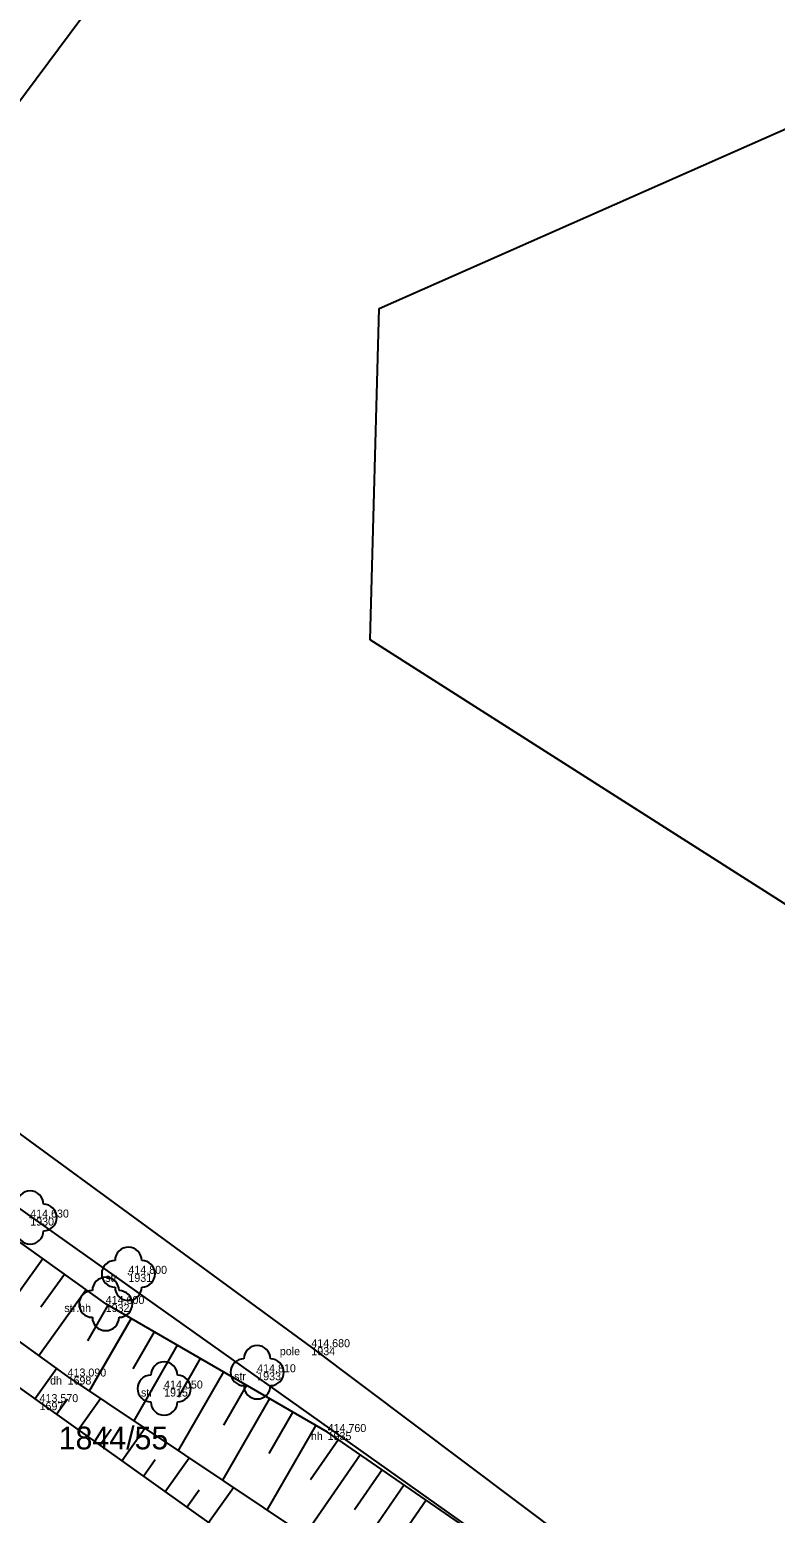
# Model space of a CAD drawing. Extents: x -747792 to -745414, y -1093712 to -1091463.
# Drawn here: x -746862.2 to -746834.2, y -1092325.5 to -1092269.9 of the extents above; entities that cross this region are included whole.
import ezdxf

# ---------------------------------------------------------------- set-up
doc = ezdxf.new("R2010")
doc.units = 0
for name, color, linetype in [('Hladina', 7, 'Continuous'), ('Koleje_dopravní prvky', 7, 'Continuous'), ('Nivelační značky_hrany', 7, 'Continuous'), ('Pracovní_bod JDTM STC_VC - výška', 7, 'Continuous'), ('Pracovní_bod PPBP', 7, 'Continuous'), ('Rozhraní ploch', 7, 'Continuous'), ('Stromy_porost', 7, 'Continuous'), ('Výškopis', 7, 'Continuous')]:
    doc.layers.add(name, color=color, linetype=linetype)

msp = doc.modelspace()

# ---------------------------------------------------------------- linework, layer by layer
at = {"layer": 'Hladina'}
for p, q in [((-746862.18, -1092314.42), (-746862.18, -1092314.42)), ((-746858.5, -1092316.53), (-746858.5, -1092316.53)), ((-746859.35, -1092317.66), (-746859.35, -1092317.66)), ((-746851.64, -1092319.28), (-746851.64, -1092319.28)), ((-746860.78, -1092320.38), (-746860.78, -1092320.38)), ((-746853.67, -1092320.22), (-746853.67, -1092320.22)), ((-746857.16, -1092320.83), (-746857.16, -1092320.83)), ((-746861.83, -1092321.34), (-746861.83, -1092321.34)), ((-746851.03, -1092322.46), (-746851.03, -1092322.46))]:
    msp.add_line(p, q, dxfattribs=at)
at = {"layer": 'Nivelační značky_hrany'}
msp.add_lwpolyline([(-746887.66, -1092302.09), (-746880.53, -1092307.62), (-746872.41, -1092313.76), (-746861.83, -1092321.34), (-746850.87, -1092329.15), (-746834.21, -1092340.08), (-746822.74, -1092347.51), (-746812.918, -1092354.047)], dxfattribs=at)
at = {"layer": 'Pracovní_bod JDTM STC_VC - výška'}
msp.add_lwpolyline([(-746838.2, -1092329.38), (-746851.64, -1092319.28), (-746869.05, -1092306.53), (-746874.05, -1092300.95)], dxfattribs=at)
for centre in [(-746862.18, -1092314.42), (-746858.5, -1092316.53), (-746859.35, -1092317.66), (-746853.67, -1092320.22), (-746857.16, -1092320.83)]:
    msp.add_circle(centre, 0.0005, dxfattribs=at)
for centre, start, end in [((-746862.18, -1092313.92), 0, 180), ((-746861.68, -1092314.42), 270, 90), ((-746862.18, -1092314.92), 180, 360), ((-746858.5, -1092316.03), 0, 180), ((-746859, -1092316.53), 90, 270), ((-746858, -1092316.53), 270, 90), ((-746859.35, -1092317.16), 0, 180), ((-746858.5, -1092317.03), 180, 360), ((-746859.85, -1092317.66), 90, 270), ((-746858.85, -1092317.66), 270, 90), ((-746859.35, -1092318.16), 180, 360), ((-746853.67, -1092319.72), 0, 180), ((-746857.16, -1092320.33), 0, 180), ((-746854.17, -1092320.22), 90, 270), ((-746853.17, -1092320.22), 270, 90), ((-746857.66, -1092320.83), 90, 270), ((-746856.66, -1092320.83), 270, 90), ((-746853.67, -1092320.72), 180, 360), ((-746857.16, -1092321.33), 180, 360)]:
    msp.add_arc(centre, 0.5, start, end, dxfattribs=at)
at = {"layer": 'Pracovní_bod PPBP'}
for points in [[(-746886.98, -1092300.01), (-746879.5, -1092306.35), (-746871.83, -1092312.38), (-746860.78, -1092320.38), (-746850.53, -1092327.24), (-746833.2, -1092338.57), (-746822.17, -1092345.53), (-746811.56, -1092352.38)], [(-746810.99, -1092351.49), (-746819.19, -1092344.86), (-746827.07, -1092338.73), (-746839.09, -1092330.7), (-746851.03, -1092322.46), (-746859.35, -1092317.66), (-746865.37, -1092313.34), (-746867.07, -1092310.73), (-746878.25, -1092302.71)], [(-746861.709, -1092315.967), (-746863.475, -1092318.429)], [(-746860.896, -1092316.55), (-746861.781, -1092317.783)], [(-746860.084, -1092317.133), (-746861.855, -1092319.602)], [(-746859.266, -1092317.708), (-746860.033, -1092319.037)], [(-746858.4, -1092318.208), (-746859.967, -1092320.924)], [(-746857.534, -1092318.708), (-746858.334, -1092320.095)], [(-746856.668, -1092319.207), (-746858.301, -1092322.039)], [(-746855.802, -1092319.707), (-746856.635, -1092321.152)], [(-746862.008, -1092321.213), (-746861.195, -1092320.079)], [(-746854.935, -1092320.207), (-746856.635, -1092323.154)], [(-746854.069, -1092320.707), (-746854.936, -1092322.209)], [(-746861.193, -1092321.794), (-746860.786, -1092321.221)], [(-746860.379, -1092322.374), (-746859.546, -1092321.206)], [(-746853.203, -1092321.206), (-746854.97, -1092324.269)], [(-746852.337, -1092321.706), (-746853.237, -1092323.266)], [(-746859.565, -1092322.954), (-746859.14, -1092322.358)], [(-746858.75, -1092323.535), (-746857.884, -1092322.318)], [(-746851.471, -1092322.206), (-746853.304, -1092325.384)], [(-746850.626, -1092322.739), (-746851.673, -1092324.257)], [(-746857.936, -1092324.115), (-746857.494, -1092323.495)], [(-746857.122, -1092324.695), (-746856.221, -1092323.431)], [(-746849.803, -1092323.307), (-746851.889, -1092326.33)], [(-746848.98, -1092323.875), (-746850.019, -1092325.381)], [(-746856.307, -1092325.276), (-746855.848, -1092324.632)], [(-746855.493, -1092325.856), (-746854.558, -1092324.544)], [(-746848.157, -1092324.443), (-746850.225, -1092327.44)], [(-746847.333, -1092325.011), (-746848.36, -1092326.499)]]:
    msp.add_lwpolyline(points, dxfattribs=at)
at = {"layer": 'Stromy_porost'}
for points in [[(-746849.1, -1092280.34), (-746820.26, -1092267.59)], [(-746882.31, -1092299.06), (-746860.28, -1092269.48)], [(-746849.44, -1092292.76), (-746849.1, -1092280.34)], [(-746832.67, -1092303.43), (-746849.44, -1092292.76)], [(-746863.04, -1092313.75), (-746801.85, -1092357.16)]]:
    msp.add_lwpolyline(points, dxfattribs=at)

# ---------------------------------------------------------------- texts
at = {"layer": 'Koleje_dopravní prvky'}
msp.add_text('1844/55', height=0.85, dxfattribs=at).set_placement((-746861.112, -1092323.11))
at = {"layer": 'Rozhraní ploch'}
for s, p in [('1930', (-746862.18, -1092314.72)), (' str', (-746859.478, -1092316.83)), ('1931', (-746858.5, -1092316.83)), (' str.hh', (-746861.013, -1092317.96)), ('1932', (-746859.35, -1092317.96)), (' pole', (-746852.934, -1092319.58)), ('1934', (-746851.64, -1092319.58)), (' dh', (-746861.545, -1092320.68)), ('1698', (-746860.78, -1092320.68)), (' str', (-746854.648, -1092320.52)), ('1933', (-746853.67, -1092320.52)), (' str', (-746858.138, -1092321.13)), ('1915', (-746857.16, -1092321.13)), ('1697', (-746861.83, -1092321.64)), (' hh', (-746851.769, -1092322.76)), ('1935', (-746851.03, -1092322.76))]:
    msp.add_text(s, height=0.3, dxfattribs=at).set_placement(p)
at = {"layer": 'Výškopis'}
for s, p in [('414,630', (-746862.18, -1092314.42)), ('414,800', (-746858.5, -1092316.53)), ('414,600', (-746859.35, -1092317.66)), ('414,680', (-746851.64, -1092319.28)), ('413,090', (-746860.78, -1092320.38)), ('414,810', (-746853.67, -1092320.22)), ('414,050', (-746857.16, -1092320.83)), ('413,570', (-746861.83, -1092321.34)), ('414,760', (-746851.03, -1092322.46))]:
    msp.add_text(s, height=0.3, dxfattribs=at).set_placement(p)

doc.saveas('drawing.dxf')
